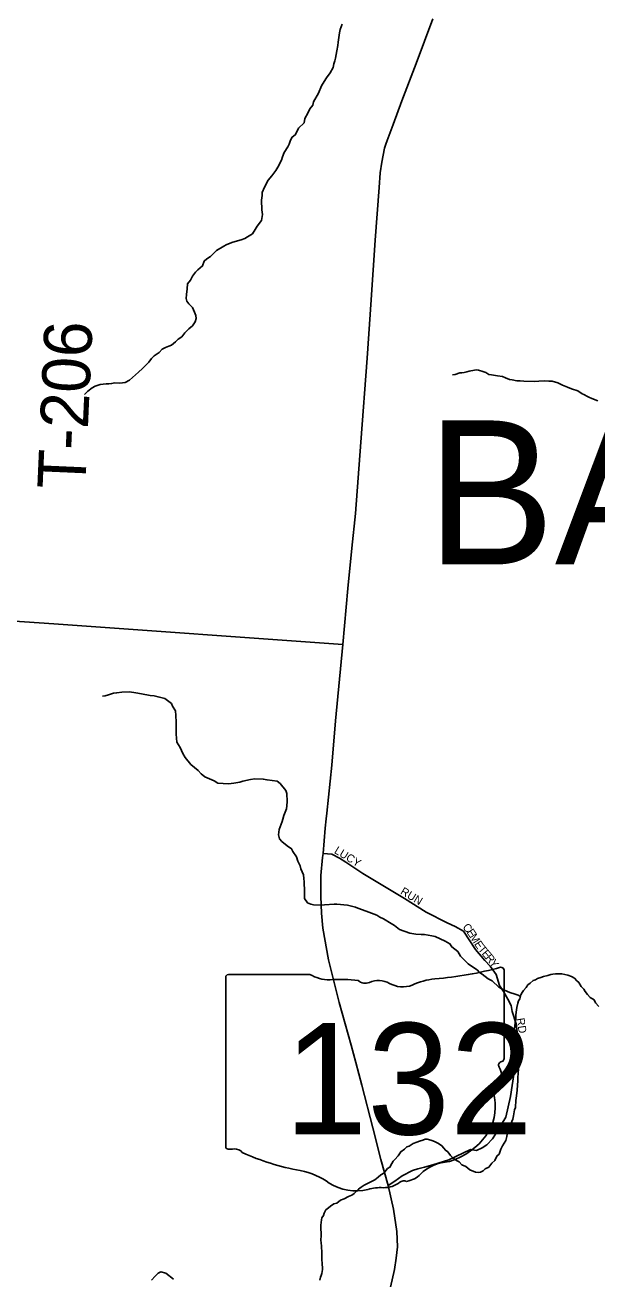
# Model space of a CAD drawing. Extents: x 1310247 to 1664935, y 235267 to 584339.
# Drawn here: x 1484885 to 1488461, y 383338 to 391172 of the extents above; entities that cross this region are included whole.
import ezdxf

# ---------------------------------------------------------------- set-up
doc = ezdxf.new("R2010")
doc.units = 0
for name, color, linetype in [('GM_X_Minor_River', 7, 'Continuous'), ('GM_X_State_Location', 7, 'Continuous'), ('GM_X_State_Route', 7, 'Continuous'), ('GM_X_State_Shield', 7, 'Continuous'), ('GM_X_Township_Road', 7, 'Continuous'), ('GM_X_Township_Road_Text', 7, 'Continuous'), ('GM_X_Township_ROW', 7, 'Continuous'), ('GM_X_Township_Subdivision', 7, 'Continuous'), ('GM_X_Township_Subdivision_Text', 7, 'Continuous'), ('GM_X_Township_Text', 7, 'Continuous')]:
    doc.layers.add(name, color=color, linetype=linetype)

msp = doc.modelspace()

# ---------------------------------------------------------------- linework, layer by layer
at = {"layer": 'GM_X_Minor_River'}
for points in [[(1486867.2, 391177.2), (1486856.6, 391145.2), (1486852.2, 391123.2), (1486843.2, 391065.2), (1486840.9, 391045.2), (1486834.3, 391011.2), (1486827.5, 390965.1), (1486823.2, 390949.1), (1486816.8, 390929.2), (1486812.4, 390907.2), (1486793.8, 390873.4), (1486769.2, 390841.7), (1486754.8, 390819.9), (1486738.2, 390792), (1486719.4, 390746.2), (1486688.4, 390692.6), (1486684.1, 390672.6), (1486665.6, 390648.8), (1486653.1, 390620.9), (1486634.5, 390589.1), (1486630, 390561.1), (1486595.3, 390527.6), (1486576.6, 390487.8), (1486554.2, 390470.1), (1486543.8, 390446.2), (1486537.4, 390428.3), (1486529.1, 390412.3), (1486506.5, 390376.6), (1486495.9, 390348.7), (1486489.6, 390328.8), (1486466.8, 390285), (1486452.4, 390263.2), (1486427.7, 390229.5), (1486405.2, 390203.8), (1486382.4, 390160), (1486367.8, 390126.1), (1486367.5, 390108.1), (1486362.9, 390078.1), (1486365.9, 390017.8), (1486369.5, 389987.6), (1486362.8, 389951.6), (1486336.1, 389916), (1486323.7, 389894.1), (1486307.2, 389868.3), (1486276.8, 389848.8), (1486258.6, 389839), (1486236.3, 389829.4), (1486214.1, 389823.8), (1486177.9, 389814.4), (1486143.5, 389798.9), (1486127.3, 389791.2), (1486082.7, 389763.8), (1486043.9, 389726.4), (1486021.6, 389710.7), (1486005.3, 389697), (1485994.7, 389667), (1485966.2, 389643.5), (1485951.9, 389627.6), (1485931.4, 389603.9), (1485919, 389578), (1485900.5, 389556.3), (1485900, 389524.2), (1485895.4, 389488.1), (1485893, 389464.1), (1485896.7, 389448), (1485908.4, 389429.7)], [(1485908.4, 389429.7), (1485932.2, 389407.2), (1485945.7, 389378.9), (1485953.4, 389356.6), (1485955.1, 389338.5), (1485948.7, 389318.6), (1485932.2, 389292.8), (1485909.8, 389273.1), (1485885.3, 389249.5), (1485864.8, 389223.7), (1485842.5, 389210.1), (1485826.2, 389192.3), (1485801.8, 389172.6), (1485783.6, 389164.9), (1485763.4, 389157.3), (1485743.1, 389147.6), (1485724.7, 389125.8), (1485692.3, 389106.3), (1485675.9, 389088.5), (1485659.5, 389066.7), (1485620.6, 389025.3), (1485594.2, 389003.7), (1485539.1, 388952.4), (1485510.8, 388938.9), (1485478.6, 388935.4), (1485446.5, 388936), (1485426.4, 388932.3), (1485408.3, 388930.7), (1485392.2, 388930.9), (1485374.1, 388929.2), (1485354, 388925.6), (1485323.7, 388916.1), (1485305.5, 388906.4), (1485277, 388884.8), (1485256.6, 388863.1)], [(1487661.8, 389009.5), (1487647.7, 389005.7), (1487631.6, 389002), (1487615.4, 388998.2), (1487603.4, 388998.5), (1487575.1, 388988.9), (1487559.1, 388987.2)], [(1488467.7, 388824.7), (1488439.7, 388835.2), (1488425.8, 388841.5), (1488413.8, 388845.7), (1488401.9, 388852), (1488380, 388864.4), (1488368, 388868.6), (1488342.2, 388887.1), (1488302.3, 388899.9), (1488276.4, 388910.3), (1488246.5, 388922.9), (1488216.6, 388937.5), (1488180.6, 388946.2), (1488160.6, 388946.5), (1488132.5, 388949), (1488098.4, 388947.6), (1488072.2, 388946), (1488004, 388947.2), (1487982, 388949.6), (1487959.9, 388950), (1487931.9, 388954.5), (1487913.8, 388956.9), (1487889.9, 388967.3), (1487870, 388975.7), (1487840, 388980.2), (1487801.9, 388986.9), (1487785.9, 388989.2), (1487766.1, 389001.6), (1487748.1, 389008), (1487720.1, 389016.5), (1487708.1, 389018.7), (1487696.1, 389016.9), (1487661.8, 389009.5)], [(1485578.6, 387000.5), (1485538.5, 387005.3), (1485490.4, 387004.1), (1485458.2, 387000.6), (1485438, 386997), (1485407.8, 386987.5), (1485385.6, 386981.9), (1485369.5, 386978.1)], [(1487983.3, 385103.4), (1487967.7, 385111.4), (1487949.7, 385117.7), (1487915.8, 385128.4), (1487883.9, 385143), (1487866, 385151.3), (1487848.1, 385161.7), (1487806.6, 385200.6), (1487780.7, 385213.1), (1487743, 385241.8), (1487727.2, 385252.2), (1487711.4, 385268.5), (1487695.5, 385278.8), (1487655.8, 385305.6), (1487608.4, 385354.6), (1487590.9, 385383.1), (1487553.2, 385411.8), (1487541.5, 385432.1), (1487511.7, 385448.7), (1487449.9, 385477.9), (1487427.9, 385482.3), (1487383.9, 385489.1), (1487361.8, 385489.5), (1487329.7, 385492.1), (1487291.7, 385498.8), (1487225.9, 385522), (1487196.2, 385546.6), (1487174.3, 385559), (1487126.6, 385588), (1487104.7, 385598.4), (1487084.8, 385610.8), (1487035, 385629.8), (1487019, 385636.1), (1486967.1, 385655), (1486951.2, 385661.3), (1486901.2, 385672.3), (1486835.1, 385679.5), (1486819, 385679.7), (1486756.7, 385674.8), (1486734.6, 385673.2), (1486688.5, 385676), (1486672.5, 385678.3), (1486650.5, 385686.7), (1486632.9, 385715.1), (1486631.7, 385759.3), (1486630.7, 385819.6), (1486629, 385839.7), (1486625.4, 385861.8), (1486609.9, 385900.2), (1486606.2, 385918.4), (1486590.7, 385948.8), (1486583.1, 385975), (1486559.6, 386007.5), (1486551.8, 386025.8), (1486524, 386044.3), (1486490.4, 386071), (1486476.6, 386087.3), (1486471, 386111.5), (1486473.6, 386145.6), (1486492.5, 386195.5), (1486496.8, 386211.4), (1486503.1, 386233.4), (1486519.9, 386275.3), (1486522.2, 386293.3), (1486524.7, 386321.4), (1486521.5, 386371.6), (1486515.8, 386389.8), (1486480.4, 386432.6), (1486462.6, 386446.9), (1486398.5, 386456.1), (1486374.5, 386460.5), (1486322.3, 386461.5), (1486294.1, 386457.9), (1486247.8, 386448.7), (1486227.6, 386441), (1486191.4, 386435.6), (1486157.2, 386430.2), (1486091, 386435.4), (1486067.2, 386449.9), (1486009.4, 386475), (1485985.6, 386493.5), (1485967.9, 386513.9), (1485922.4, 386552.8), (1485887, 386595.6), (1485871.3, 386620), (1485855.9, 386658.4), (1485834.4, 386690.9), (1485829.2, 386741.2), (1485830.5, 386817.4), (1485829.1, 386857.6), (1485825.6, 386887.8), (1485808, 386916.2), (1485800.3, 386932.4), (1485776.5, 386950.9), (1485758.7, 386965.2), (1485716.7, 386974), (1485692.7, 386980.5), (1485668.6, 386982.9), (1485612.6, 386993.9), (1485578.6, 387000.5)], [(1488472.3, 385040.3), (1488452.6, 385062.7), (1488444.9, 385080.9), (1488419.1, 385095.4), (1488401.3, 385115.8), (1488387.6, 385134.1), (1488379.8, 385148.3), (1488362, 385164.7), (1488348.4, 385189), (1488336.5, 385201.3), (1488320.7, 385217.6), (1488302.9, 385228), (1488278.9, 385236.4), (1488240.9, 385243.1), (1488202.8, 385243.8), (1488184.7, 385242.1), (1488172.6, 385240.3), (1488154.4, 385234.6), (1488126.2, 385227.1), (1488110, 385221.3), (1488089.9, 385215.7), (1488077.7, 385205.8), (1488061.5, 385202.1), (1488043.2, 385186.4), (1488029, 385174.6), (1488018.7, 385158.7), (1488002.3, 385138.9), (1487994, 385127), (1487985.8, 385113.1), (1487979.3, 385087.1), (1487971.1, 385075.2), (1487966.8, 385061.2), (1487960.3, 385033.2), (1487958.1, 385019.2), (1487953.6, 384987.2), (1487953.1, 384963.1), (1487950.7, 384939), (1487948.4, 384919), (1487946, 384896.9), (1487943.4, 384862.8), (1487945.1, 384844.8), (1487948.5, 384804.5), (1487953.9, 384772.3), (1487959.3, 384732.1), (1487963, 384715.9), (1487964.8, 384701.8), (1487968.4, 384675.7), (1487970.1, 384655.6), (1487969.4, 384617.4), (1487967.1, 384601.4), (1487966.7, 384573.3), (1487964.3, 384551.3)], [(1487964.3, 384551.3), (1487961.7, 384515.2), (1487956.9, 384467.1), (1487954.6, 384453), (1487954.4, 384439), (1487952.1, 384425), (1487951.9, 384408.9), (1487945.6, 384395), (1487938.9, 384356.9), (1487934.6, 384336.9), (1487928.3, 384321), (1487917.8, 384295.1), (1487909.2, 384259.1), (1487900.9, 384243.1), (1487898.6, 384227.1), (1487892.2, 384203.1), (1487871.5, 384169.4), (1487861.2, 384149.5), (1487850.6, 384117.5), (1487838.4, 384107.7), (1487832.2, 384095.8), (1487823.8, 384077.8), (1487803.5, 384060.1), (1487785, 384036.4), (1487762.7, 384024.7), (1487750.5, 384012.9), (1487732.3, 384005.2), (1487718.2, 384003.4), (1487702.2, 384005.7), (1487666.3, 384020.4), (1487640.6, 384040.9), (1487616.6, 384051.4), (1487598.9, 384069.8), (1487587, 384076), (1487571.1, 384086.3), (1487559.2, 384094.5), (1487545.3, 384108.8), (1487529.7, 384131.2), (1487513.8, 384141.5), (1487503.9, 384153.8), (1487492.2, 384170), (1487470.3, 384184.5), (1487450.4, 384194.9), (1487434.5, 384201.2), (1487422.5, 384205.4), (1487400.5, 384211.8), (1487386.5, 384210), (1487372.3, 384204.3), (1487352.2, 384198.6), (1487336, 384192.8), (1487311.7, 384183.2), (1487287.4, 384167.6), (1487273.3, 384163.8), (1487257, 384148.1), (1487234.6, 384132.4), (1487218.1, 384106.6), (1487197.7, 384084.8), (1487187.4, 384073), (1487179.2, 384059.1), (1487166.7, 384035.2), (1487152.6, 384027.4), (1487128, 383997.7), (1487109.7, 383988), (1487093.4, 383974.2), (1487073.1, 383956.5), (1487054.9, 383948.8), (1487042.7, 383943), (1487022.5, 383931.3), (1487006.3, 383923.6), (1486988, 383911.8), (1486969.7, 383898.1), (1486943.2, 383872.5), (1486928.9, 383860.7), (1486908.7, 383853), (1486880.4, 383837.4), (1486858.2, 383829.8), (1486835.8, 383812.1), (1486815.6, 383806.4), (1486795.3, 383792.8), (1486783.1, 383782.9), (1486766.8, 383769.1), (1486756.5, 383749.2), (1486752.2, 383733.3), (1486741.9, 383719.4), (1486739.7, 383707.4), (1486737.4, 383691.3), (1486735.1, 383673.3), (1486734.6, 383645.2), (1486736.4, 383629.1), (1486736, 383609), (1486735.5, 383578.9), (1486737.3, 383562.8), (1486738.9, 383542.7), (1486740.2, 383500.5), (1486741.9, 383480.4), (1486741.6, 383462.4), (1486743.1, 383430.2), (1486744.7, 383408.1), (1486744.5, 383396), (1486740.1, 383372), (1486735.9, 383360)], [(1486735.9, 383360), (1486733.6, 383348), (1486729.3, 383330)]]:
    msp.add_lwpolyline(points, dxfattribs=at)
at = {"layer": 'GM_X_State_Route'}
for points in [[(1487142.1, 390428.2), (1487149.8, 390451.6), (1487187.1, 390551), (1487241.4, 390698.8), (1487331.7, 390932.3), (1487435.7, 391210.7)], [(1486768.5, 386212.7), (1486773, 386248.8), (1486802.6, 386548.7), (1486826.8, 386825.4), (1486871.6, 387302.4), (1486903.3, 387651.7), (1486927.7, 387903.2), (1486951.2, 388120), (1486984.1, 388566.6), (1487024.6, 389090.8), (1487049.7, 389455.4), (1487074.2, 389827.6), (1487099.9, 390156.2), (1487106.3, 390249.1), (1487115.3, 390315.9), (1487133.6, 390402.4), (1487142.1, 390428.2)], [(1487139.5, 383149), (1487195.2, 383396.5), (1487205, 383467.5), (1487213.5, 383537.6), (1487210.2, 383633.4), (1487189.1, 383773.3), (1487155.9, 383921.2), (1487110.2, 384084.5), (1487059.6, 384282.1), (1486991.7, 384548.2), (1486953, 384689.8), (1486923.5, 384799.3), (1486848.8, 385065.7), (1486783.1, 385331.9), (1486747.4, 385529.2), (1486738.7, 385623.7), (1486734.2, 385726.3), (1486734.2, 385858.8), (1486745.9, 385971.1), (1486748.8, 385996), (1486761.3, 386154.7), (1486768.5, 386212.7)]]:
    msp.add_lwpolyline(points, dxfattribs=at)
at = {"layer": 'GM_X_State_Shield'}
for p, q in [((1486140.3, 385222.7), (1486140.3, 384166)), ((1486667, 385240.8), (1486157.4, 385240.8)), ((1487880.5, 384714.3), (1487880.5, 385267)), ((1487880.3, 384714.4), (1487880.5, 384714.3))]:
    msp.add_line(p, q, dxfattribs=at)
for centre, major_axis, start_param, end_param in [((1486160.2, 385224.9), (20.2, 0), 1.712693, 3.28349), ((1486788.4, 385363.5), (195.5, 0), 4.042523, 4.731795), ((1487496, 384918.1), (371.3, 0), 1.699011, 2.107814), ((1487260.6, 386681.4), (1845.5, 0), 4.814394, 5.042369), ((1487861.2, 385269.3), (19.4, 0), 6.141152, 7.989035), ((1486853.2, 384647.6), (702, 0), 1.404758, 1.657858), ((1487012.6, 385230.4), (56.4, 0), 3.836095, 5.185415), ((1487095.4, 385108.3), (117.3, 0), 0.950623, 2.079405), ((1487246.8, 385275.8), (141.1, 0), 4.081561, 5.145723), ((1487876, 384673.7), (30, 0), 1.883978, 3.671073), ((1487859.8, 384712.2), (20.7, 0), 5.05454, 6.418171), ((1487685.3, 384603.8), (180, 0), 5.934695, 6.695948), ((1487949.9, 384483), (130.9, 0), 2.387724, 3.262537), ((1487364, 384412.7), (461.6, 0), 5.101752, 6.440018), ((1486160.4, 384163.7), (20.3, 0), 3.00124, 4.508301), ((1486163.5, 384271.8), (155.2, 0), 4.665946, 4.897461), ((1486195.2, 384105.1), (56, 0), 0.519207, 1.627899), ((1486901.8, 385054.4), (1332.7, 0), 4.195997, 4.488961), ((1487558.6, 383869.4), (252.8, 0), 1.647645, 2.488434), ((1486504.5, 383691.3), (417, 0), 0.823519, 1.323587), ((1487238.3, 384063.6), (149.1, 0), 4.937069, 5.64225), ((1486955.5, 384099.8), (264.6, 0), 4.026481, 4.996735), ((1487108.4, 383734.5), (217.4, 0), 1.495662, 1.94098), ((1487127.7, 384020.7), (141, 0), 4.691044, 5.507374), ((1487255.2, 383918.4), (39.7, 0), 1.147584, 2.315152)]:
    msp.add_ellipse(centre, major_axis=major_axis, ratio=0.8, start_param=start_param, end_param=end_param, dxfattribs=at)
at = {"layer": 'GM_X_Township_Road'}
msp.add_lwpolyline([(1484390.1, 387477.3), (1485065.8, 387430.4), (1486871.6, 387302.4)], dxfattribs=at)
at = {"layer": 'GM_X_Township_ROW'}
msp.add_lwpolyline([(1485676.3, 383331), (1485699.3, 383355.4), (1485716.7, 383374.2), (1485733.7, 383382.5), (1485766.5, 383374.4), (1485813.5, 383335.7)], dxfattribs=at)
at = {"layer": 'GM_X_Township_Subdivision'}
for points in [[(1486890.6, 385941.5), (1486852.3, 385966.6), (1486803.5, 385991.8), (1486748.8, 385996)], [(1487434.9, 384051.1), (1487535.7, 384081.9), (1487670.4, 384147.4), (1487708.4, 384139.9), (1487742.8, 384157.1), (1487773.3, 384176.3), (1487808.3, 384213.5), (1487827.1, 384243.1), (1487890.8, 384347.8), (1487919.9, 384478.4), (1487955.5, 384711.9), (1487966.9, 384846.3), (1487955.5, 384931.3), (1487930.8, 385008), (1487924.7, 385045.2), (1487905, 385086.1), (1487876.9, 385133.9), (1487852.6, 385171.8), (1487832.2, 385240.1), (1487792.7, 385292.4), (1487760.9, 385326.6), (1487701.7, 385395.6), (1487625.9, 385511.6), (1487574.3, 385538.9), (1487524.3, 385563.2), (1487393.8, 385628.4), (1487257.3, 385714.8), (1486997.9, 385871.1), (1486890.6, 385941.5)], [(1487155.9, 383921.2), (1487198.4, 383948.1), (1487244.1, 383982.4), (1487307, 384015.1), (1487341.3, 384024.9), (1487383.8, 384035.5), (1487434.9, 384051.1)]]:
    msp.add_lwpolyline(points, dxfattribs=at)

# ---------------------------------------------------------------- texts
at = {"layer": 'GM_X_State_Location'}
for s in ['s', 'r']:
    msp.add_text(s, height=1, dxfattribs=at).set_placement((1486990.8, 384624.1))
msp.add_text('132', height=1, rotation=0.00001, dxfattribs=at).set_placement((1486637.8, 384551.3))
at = {"layer": 'GM_X_State_Shield'}
msp.add_text('132', height=696.1, dxfattribs=at).set_placement((1486507.1, 384240.5))
at = {"layer": 'GM_X_Township_Road_Text'}
msp.add_text('T-206', height=300, rotation=87.47401, dxfattribs=at).set_placement((1485261.4, 388267.6))
at = {"layer": 'GM_X_Township_Subdivision_Text'}
for s, rotation, p in [('LUCY', 328.78585, (1486814.2, 386001.2)), ('RUN', 329.03239, (1487227.9, 385745.9)), ('C', 313.26534, (1487617.5, 385532)), ('E', 303.64461, (1487643.3, 385504.9)), ('M', 302.3259, (1487662.6, 385475.9)), ('E', 303.93375, (1487691.7, 385430)), ('T', 309.72889, (1487714.7, 385396.4)), ('E', 310.44759, (1487737.6, 385368.8)), ('R', 309.54746, (1487760.3, 385342.1)), ('Y', 305.13883, (1487784.9, 385312.4)), ('RD', 278.96609, (1487958.4, 384964.6))]:
    msp.add_text(s, height=50, rotation=rotation, dxfattribs=at).set_placement(p)
at = {"layer": 'GM_X_Township_Text'}
msp.add_text('BATAVIA', height=900, rotation=0.00001, dxfattribs=at).set_placement((1487395, 387801.9))

doc.saveas('drawing.dxf')
